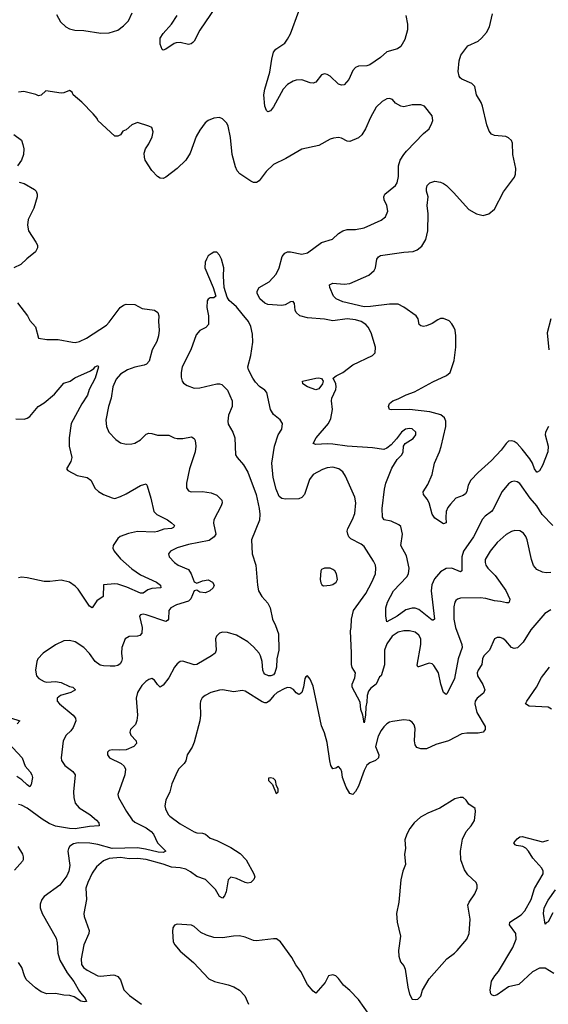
# Model space of a CAD drawing. Header units: inches. Extents: x 1649636 to 1815363, y 506543 to 641975.
# Tile 553 of 656: x 1770658 to 1774391, y 570430 to 577381. Entities that reach past the tile are written whole.
import ezdxf

# ---------------------------------------------------------------- set-up
doc = ezdxf.new("R2010")
doc.units = ezdxf.units.IN
doc.header["$MEASUREMENT"] = 0
doc.layers.add('B7577', color=7, linetype='Continuous')

msp = doc.modelspace()

# ---------------------------------------------------------------- linework, layer by layer
at = {"layer": 'B7577', "color": 5}
for points, elevation in [([(1772040.3, 577470), (1771930, 577307), (1771890.3, 577230), (1771880.5, 577219.5), (1771869.1, 577210.9), (1771850, 577206.6), (1771790, 577218.6), (1771763.2, 577216.8), (1771748, 577212), (1771690, 577172.8), (1771670, 577166.6), (1771663.7, 577170), (1771650, 577208.7), (1771649.8, 577250), (1771670, 577282.3), (1771730.6, 577349.4), (1771769.8, 577410.2)], 620), ([(1770917.3, 577417.3), (1770946.6, 577366.6), (1770982.8, 577330), (1771010, 577317.1), (1771047.3, 577307.3), (1771110, 577304.9), (1771230, 577285.7), (1771290, 577288.9), (1771350, 577305.7), (1771390, 577336.4), (1771426.4, 577373.6), (1771452.8, 577430)], 640), ([(1773383.9, 577410), (1773397.2, 577350), (1773396.5, 577310), (1773378.2, 577241.8), (1773349.2, 577190.8), (1773325.1, 577174.9), (1773250, 577153.6), (1773205.5, 577114.5), (1773130, 577062.4), (1773110, 577055.1), (1773050, 577051.8), (1773030, 577043.7), (1773010, 577021.2), (1772981.4, 576958.6), (1772950, 576922), (1772930, 576917.6), (1772910, 576924.7), (1772850, 576982.6), (1772830, 576994), (1772810, 576998), (1772789.2, 576990.8), (1772750, 576939.5), (1772730, 576932.8), (1772710, 576935.1), (1772650, 576955.1), (1772610, 576954.8), (1772590, 576947.8), (1772550, 576922.7), (1772517.8, 576890), (1772450, 576766), (1772430, 576737.2), (1772410, 576729.2), (1772400.1, 576740.1), (1772389.7, 576769.7), (1772382.4, 576850), (1772388, 576890), (1772423.8, 577010), (1772437.6, 577102.4), (1772450, 577151), (1772466.3, 577173.7), (1772530, 577215.5), (1772550, 577243), (1772570, 577280.7), (1772630, 577441)], 620), ([(1774392.2, 574510), (1774371.8, 574470), (1774369.1, 574450), (1774390.1, 574370.1), (1774387.1, 574330), (1774350, 574233.6), (1774330, 574196.2), (1774313.3, 574186.7), (1774310, 574185.6), (1774294.3, 574210), (1774279.3, 574250), (1774261.2, 574281.2), (1774207.2, 574350), (1774170, 574388.9), (1774150, 574402), (1774130, 574408.1), (1774110, 574404.6), (1774092.3, 574390), (1774058.1, 574341.9), (1773990, 574267.9), (1773895, 574185), (1773844.7, 574130), (1773825.7, 574094.3), (1773815.6, 574050), (1773805.8, 574034.2), (1773790, 574022.6), (1773737.2, 574002.8), (1773699.5, 573960.5), (1773682.3, 573937.7), (1773670.4, 573909.6), (1773667.1, 573867.1), (1773670.4, 573830), (1773650, 573822), (1773590, 573861.2), (1773570, 573889.2), (1773549.7, 573970), (1773536.3, 573996.3), (1773509.4, 574030), (1773507.5, 574047.5), (1773539.4, 574100.6), (1773570.9, 574170), (1773586.8, 574250), (1773622, 574330), (1773633.4, 574366.6), (1773667.4, 574510), (1773666.5, 574546.5), (1773658.8, 574570), (1773631.7, 574591.6), (1773553.6, 574613.6), (1773410, 574629.9), (1773286.5, 574626.5), (1773269.2, 574630), (1773262, 574650), (1773269.7, 574670.3), (1773293.2, 574690), (1773330, 574703.6), (1773386.5, 574733.5), (1773446.7, 574753.3), (1773574.9, 574825.1), (1773671.2, 574868.8), (1773698, 574890), (1773725.3, 574974.7), (1773738.3, 575070), (1773739.1, 575150), (1773732.2, 575190), (1773724, 575210), (1773710, 575233.6), (1773690, 575254.7), (1773650, 575272.4), (1773630, 575271.1), (1773610, 575263.1), (1773570, 575236.4), (1773530, 575218.5), (1773510, 575215.4), (1773490, 575219.6), (1773478.4, 575230), (1773471.1, 575270), (1773458.7, 575290), (1773370, 575351.9), (1773330, 575371.9), (1773270, 575372.9), (1773135.2, 575355.2), (1773090, 575353.5), (1772940.7, 575390), (1772893.3, 575410), (1772874.7, 575430), (1772847.8, 575490), (1772846, 575510), (1772870, 575520.5), (1772950, 575512.9), (1772990, 575517.7), (1773122.8, 575577.2), (1773160.5, 575610), (1773171.5, 575630), (1773180.5, 575690), (1773192.4, 575707.6), (1773205, 575715), (1773370, 575739.7), (1773435.6, 575744.4), (1773464.9, 575755.1), (1773498.4, 575781.6), (1773525.4, 575830), (1773539.7, 575890), (1773543.1, 576010), (1773534.5, 576070), (1773541.5, 576130), (1773531.2, 576170), (1773531.3, 576190), (1773536.2, 576210), (1773553.2, 576230), (1773590, 576240.3), (1773630, 576233.1), (1773650, 576224.6), (1773672, 576210), (1773722, 576162), (1773830, 576041.3), (1773882.8, 576010), (1773930, 575999.5), (1773970, 576010.5), (1774010, 576043), (1774073.7, 576166.3), (1774153.3, 576270), (1774160.5, 576290), (1774162.4, 576330), (1774141.6, 576430), (1774138, 576510), (1774130, 576528.7), (1774110, 576546.6), (1774090, 576555.1), (1774010, 576563.5), (1773990, 576573.3), (1773974.1, 576594.1), (1773957.5, 576637.5), (1773927, 576770), (1773916.3, 576796.3), (1773884, 576850), (1773871.3, 576910), (1773851.6, 576930), (1773780.7, 576960.7), (1773769.2, 576969.2), (1773762.3, 576982.3), (1773755.5, 577015.6), (1773761.5, 577090), (1773774.2, 577130), (1773823.1, 577196.9), (1773895.1, 577230), (1773919.7, 577250), (1773954.7, 577290), (1773976.3, 577330), (1773997, 577423)], 620), ([(1774423.5, 573810), (1774348.5, 573888.5), (1774309, 573950), (1774263.9, 574003.9), (1774190, 574107), (1774170, 574119.5), (1774150, 574122), (1774130, 574118), (1774110, 574105.2), (1774064.9, 574050), (1773999, 573921), (1773990.2, 573909.8), (1773944.3, 573875.7), (1773925.5, 573854.5), (1773862.8, 573730), (1773793.2, 573630), (1773779.8, 573590), (1773781.3, 573490), (1773770, 573482.7), (1773710, 573509.2), (1773670, 573507.6), (1773630, 573482.6), (1773586.3, 573433.7), (1773569.4, 573390.6), (1773563.6, 573350), (1773586.8, 573150), (1773578, 573142), (1773570, 573141.6), (1773476.6, 573216.6), (1773450, 573226.1), (1773430, 573227), (1773385.7, 573214.3), (1773324.2, 573170), (1773250, 573129.6), (1773243, 573170), (1773244.2, 573230), (1773255.4, 573270), (1773297.7, 573350), (1773393, 573447), (1773404.2, 573470), (1773408.2, 573510), (1773390, 573596), (1773349.4, 573670), (1773360.3, 573750), (1773350, 573802.7), (1773335.8, 573815.8), (1773280.1, 573840.1), (1773231.1, 573851.1), (1773220.4, 573870), (1773218.3, 573930), (1773233.4, 574066.6), (1773243, 574110), (1773285.6, 574214.4), (1773324.7, 574275.3), (1773356, 574310), (1773366, 574330), (1773369.3, 574370), (1773379.3, 574390), (1773436.5, 574423.5), (1773454.3, 574450), (1773454.3, 574470), (1773430, 574491.9), (1773410, 574494.8), (1773383, 574490), (1773354, 574470), (1773318.7, 574421.3), (1773280.2, 574379.8), (1773250, 574356.2), (1773230, 574347), (1773150, 574359.2), (1772970, 574371.1), (1772870, 574385.4), (1772830, 574387.3), (1772750, 574381.3), (1772730, 574389.3), (1772751.6, 574430), (1772837.7, 574530), (1772854.9, 574565.1), (1772866, 574630), (1772859.3, 574690), (1772862, 574710), (1772889.8, 574770), (1772893.6, 574790), (1772889.8, 574809.8), (1772872, 574850), (1772892.5, 574867.5), (1772940.9, 574890), (1773010, 574943.1), (1773149.5, 575010.5), (1773169.2, 575030), (1773169.5, 575070), (1773139.7, 575170), (1773119.7, 575210), (1773101.3, 575230), (1773069.6, 575250), (1773030, 575262.4), (1772970, 575268.3), (1772870, 575254.6), (1772810, 575265.6), (1772690, 575275.8), (1772637.2, 575290), (1772610, 575314), (1772603.6, 575330), (1772598, 575378), (1772590, 575392), (1772570, 575389.4), (1772532.5, 575367.5), (1772510, 575362), (1772410, 575371.2), (1772390, 575380.6), (1772354.2, 575410), (1772335.4, 575450), (1772335.9, 575464.1), (1772349.8, 575490), (1772420.3, 575530), (1772470, 575583.6), (1772490.7, 575630), (1772510.9, 575709.1), (1772530, 575733.7), (1772550, 575740.9), (1772570, 575741.5), (1772650, 575726), (1772690, 575736), (1772790, 575807), (1772867.6, 575832.4), (1772910, 575870.6), (1772939, 575890), (1772970, 575900.4), (1773030, 575899.5), (1773090, 575912), (1773210, 575964.4), (1773240.9, 575990), (1773258.4, 576030), (1773249.6, 576070), (1773231.5, 576110), (1773229.7, 576130), (1773236.9, 576150), (1773310.7, 576209.3), (1773324.7, 576230), (1773333.4, 576273.4), (1773333.7, 576350), (1773345.7, 576390), (1773369.8, 576430.2), (1773390, 576452.4), (1773510, 576577.3), (1773549.2, 576610), (1773569.3, 576650), (1773576, 576670), (1773570, 576702), (1773517.2, 576770), (1773490, 576779.3), (1773430, 576779.3), (1773370, 576766), (1773350, 576769.3), (1773311.6, 576791.6), (1773290, 576817.2), (1773270, 576823.7), (1773250, 576822), (1773216.7, 576803.3), (1773176.1, 576763.9), (1773135.5, 576690), (1773100.3, 576610), (1773073.2, 576566.8), (1773050, 576547.3), (1772990, 576521.6), (1772970, 576523.6), (1772930, 576545.1), (1772910, 576549.6), (1772875.1, 576544.9), (1772850, 576537.6), (1772770, 576493.3), (1772650, 576467.3), (1772538.2, 576401.8), (1772450, 576359.2), (1772398.3, 576310), (1772350, 576243.6), (1772330, 576231.2), (1772310, 576231.2), (1772290, 576241.3), (1772212.4, 576292.4), (1772194.8, 576314.8), (1772182.9, 576342.9), (1772159.1, 576430), (1772145.6, 576550), (1772130, 576628), (1772121.2, 576650), (1772090, 576681.2), (1772069.3, 576689.3), (1772030, 576686), (1771990, 576669.4), (1771967.3, 576652.7), (1771930, 576601.2), (1771904.5, 576555.5), (1771862.2, 576437.8), (1771830.2, 576389.8), (1771770.2, 576329.8), (1771690, 576269.4), (1771670, 576259.3), (1771650, 576262.7), (1771630, 576272.7), (1771590, 576316), (1771544.5, 576390), (1771539.5, 576410), (1771538, 576438), (1771547, 576470), (1771570, 576504), (1771593.8, 576553.8), (1771599.5, 576590), (1771590, 576619), (1771570, 576629.3), (1771490, 576654), (1771450, 576639), (1771410, 576604), (1771386.8, 576593.2), (1771370, 576569), (1771350, 576559), (1771330, 576559), (1771210, 576668), (1771204, 576684), (1771176.5, 576716.5), (1771097.5, 576797.5), (1771035.3, 576850), (1771028, 576870), (1771010, 576882), (1770970, 576864), (1770950, 576861.2), (1770842, 576878), (1770810, 576848.7), (1770790, 576844), (1770772.5, 576852.5), (1770687.1, 576872.9), (1770650, 576868)], 640), ([(1770617.3, 576570), (1770670.3, 576530.3), (1770679.9, 576499.9), (1770686, 576470), (1770685.5, 576430), (1770670.3, 576389.7), (1770642, 576350)], 640), ([(1770653.4, 576233.4), (1770690, 576223.8), (1770762.6, 576182.6), (1770774.9, 576170), (1770781.3, 576150), (1770780.3, 576130), (1770758.2, 576050), (1770718, 575970), (1770712.9, 575930), (1770719, 575890), (1770772.4, 575810), (1770782.8, 575790), (1770784.2, 575770), (1770770, 575742.4), (1770707.4, 575692.6), (1770666.7, 575653.3), (1770616.3, 575630)], 640), ([(1774410, 573479), (1774376.4, 573476.4), (1774350, 573479.8), (1774310, 573498.5), (1774287.1, 573527.2), (1774272.5, 573570), (1774241.5, 573710), (1774232.6, 573732.6), (1774214.9, 573754.9), (1774190, 573772.1), (1774155.2, 573775.2), (1774130, 573767.9), (1774093.1, 573746.9), (1774030.2, 573690), (1773980.7, 573630), (1773946, 573570), (1773944.2, 573550), (1773948.8, 573530), (1773963.1, 573510), (1774016.6, 573456.6), (1774090.1, 573350.1), (1774118.3, 573290), (1774115.8, 573270), (1774110, 573264.7), (1774094.9, 573265.1), (1774054.4, 573274.4), (1774010, 573278), (1773950, 573295.7), (1773910, 573298.8), (1773770, 573297.4), (1773748.9, 573291.1), (1773738.3, 573281.7), (1773730, 573268.7), (1773724.4, 573235.6), (1773723.8, 573150), (1773736, 573090), (1773781.1, 572970), (1773783.8, 572950), (1773755.3, 572870), (1773729.4, 572730.6), (1773676.2, 572623.8), (1773670, 572616), (1773650, 572632.3), (1773631.7, 572690), (1773614.5, 572770), (1773582.4, 572822.4), (1773570, 572833.7), (1773550, 572837.3), (1773473.2, 572813.2), (1773470, 572813.2), (1773463.8, 572823.8), (1773490.7, 572970.7), (1773489.7, 573010), (1773476.5, 573036.5), (1773450, 573057.3), (1773410, 573067.6), (1773370, 573066.8), (1773330, 573057.1), (1773288.4, 573030), (1773250, 572975.8), (1773234, 572930), (1773233.5, 572826.5), (1773210.4, 572750), (1773198.8, 572741.2), (1773175.8, 572690), (1773138.3, 572661.7), (1773120.5, 572639.5), (1773112.9, 572610), (1773110, 572562), (1773101.3, 572530), (1773100.5, 572470), (1773090, 572418), (1773081.6, 572470), (1773067.1, 572510), (1773062.3, 572562.3), (1773005.2, 572670), (1773005.1, 572690), (1773024.2, 572735.8), (1773029.6, 572770), (1773006.9, 572806.9), (1773000.3, 572830), (1773001.7, 572910), (1772993.6, 573066.4), (1772999.2, 573090), (1773000.9, 573150), (1773015.6, 573210), (1773102.4, 573330), (1773145.4, 573410), (1773169.7, 573470), (1773172.4, 573510), (1773169.7, 573530), (1773157.4, 573557.4), (1773090, 573661.6), (1773070, 573677.7), (1772996.5, 573716.5), (1772983, 573730), (1772974.3, 573750), (1772971.3, 573770), (1772976.3, 573790), (1773008.7, 573851.3), (1773024.4, 573895.6), (1773030.8, 573969.2), (1773023.5, 574010), (1772957.7, 574157.7), (1772938.9, 574190), (1772910.6, 574210.6), (1772870, 574220.8), (1772830, 574216.1), (1772795.3, 574204.7), (1772730.2, 574169.8), (1772704.2, 574135.8), (1772668.2, 574030), (1772650, 574008.4), (1772630, 573999.2), (1772535.8, 573995.8), (1772510, 574000.2), (1772490, 574015.6), (1772470, 574065.6), (1772447.2, 574150), (1772437.7, 574250), (1772456.3, 574370), (1772483.7, 574450), (1772509.8, 574490.2), (1772512.9, 574530), (1772497, 574557), (1772450, 574593.5), (1772428.1, 574628.1), (1772403.1, 574750), (1772390, 574766.3), (1772351.4, 574791.4), (1772322.6, 574822.6), (1772303.5, 574850), (1772273.1, 574910), (1772268.6, 574930), (1772289.7, 575009.7), (1772304.4, 575104.4), (1772301.7, 575161.7), (1772290, 575215.3), (1772273.6, 575250), (1772230, 575305.2), (1772190, 575352.7), (1772138, 575398), (1772122, 575422), (1772101.2, 575490), (1772096, 575570), (1772099.3, 575630), (1772083.7, 575690), (1772070, 575719), (1772050, 575739), (1772030, 575739), (1772010, 575729), (1771990, 575714), (1771976.3, 575690), (1771968, 575670), (1771964.9, 575630), (1772024.7, 575490), (1772042, 575430), (1772030, 575418), (1772003.6, 575416.4), (1771990, 575408), (1771982.8, 575397.2), (1771979.1, 575350), (1771990.6, 575290), (1771990.8, 575230), (1771972.5, 575207.5), (1771930, 575186), (1771904.2, 575155.8), (1771867.2, 575050), (1771805.3, 574930), (1771797.6, 574890), (1771798, 574858), (1771804.9, 574830), (1771814.9, 574814.9), (1771839.5, 574799.5), (1771890, 574780.4), (1771930, 574782), (1772050, 574810.4), (1772070, 574810.4), (1772084.9, 574804.9), (1772126.2, 574766.2), (1772157.4, 574690), (1772158, 574650), (1772132.2, 574590), (1772127.1, 574547.1), (1772130, 574526), (1772162, 574470), (1772178, 574430), (1772183, 574310), (1772193.4, 574290), (1772239.3, 574239.3), (1772270, 574185.5), (1772327.6, 574030), (1772349.2, 573930), (1772353.8, 573890), (1772351.8, 573848.2), (1772294, 573710), (1772299, 573610), (1772324.4, 573530), (1772336.1, 573390), (1772345.2, 573350), (1772367.8, 573310), (1772410, 573261.1), (1772426.5, 573230), (1772442.6, 573150), (1772464.2, 573104.2), (1772484.5, 573044.4), (1772487.2, 572930), (1772473.4, 572870), (1772470.8, 572809.2), (1772459.3, 572770), (1772450, 572755.1), (1772431.2, 572748.8), (1772415.3, 572750), (1772390, 572760.8), (1772381.6, 572770), (1772375.8, 572790), (1772369.9, 572850), (1772358.3, 572890), (1772348.4, 572910), (1772310, 572954.2), (1772270, 572988.8), (1772190, 573034.8), (1772124.9, 573055.1), (1772090, 573056), (1772070, 573049.3), (1772047.7, 573030), (1772041.6, 573010), (1772046.4, 572930), (1772038, 572910), (1772013.4, 572890), (1771910, 572829.7), (1771890, 572827.1), (1771810, 572851.5), (1771790, 572849.6), (1771770, 572834.5), (1771750, 572809.6), (1771710, 572734), (1771670, 572682.7), (1771650, 572669.5), (1771630, 572686.6), (1771610, 572719.3), (1771590, 572729.5), (1771570, 572723.6), (1771548.5, 572710), (1771520.4, 572679.6), (1771496.4, 572643.6), (1771488.9, 572630), (1771480.3, 572590), (1771490.2, 572470), (1771486.1, 572433.9), (1771474.7, 572405.3), (1771440.7, 572370), (1771436.3, 572350), (1771443, 572330), (1771479.3, 572290), (1771481.6, 572270), (1771463, 572250), (1771410, 572225.7), (1771363, 572223), (1771310, 572226.6), (1771290, 572222.7), (1771279.1, 572210), (1771279.1, 572190), (1771291, 572170), (1771374, 572130), (1771396.3, 572110), (1771406, 572090), (1771400.3, 572050), (1771350.4, 571910), (1771354.9, 571890), (1771412, 571792), (1771453.3, 571733.3), (1771470, 571716.9), (1771550, 571676.1), (1771586.7, 571650), (1771602, 571630), (1771631.6, 571570), (1771690.4, 571510), (1771670, 571502.4), (1771636.4, 571503.6), (1771545.9, 571525.9), (1771490, 571534), (1771310, 571530.2), (1771210, 571558.7), (1771152.2, 571567.8), (1771070.2, 571569.8), (1771037.8, 571562.2), (1771013, 571547), (1771001.6, 571530), (1770997.1, 571510), (1771012.1, 571410), (1771005.2, 571370), (1770990, 571337.6), (1770941.7, 571270), (1770830.3, 571190), (1770813.8, 571170), (1770802.6, 571137.4), (1770803.2, 571110), (1770815.4, 571070), (1770915.9, 570895.9), (1770923.1, 570863.1), (1770926.9, 570790), (1770941.9, 570741.9), (1770993.2, 570653.2), (1771039.5, 570590), (1771080.4, 570520.5), (1771120.5, 570470), (1771130.4, 570449.6), (1771113.1, 570446.9), (1771090, 570451.6), (1771041.7, 570481.7), (1771011.6, 570491.6), (1770970, 570494.2), (1770910, 570507.3), (1770850, 570503.1), (1770810, 570518.3), (1770770, 570546.9), (1770704.5, 570604.5), (1770691, 570630), (1770673.8, 570690), (1770650, 570725.7)], 660), ([(1770642.4, 575382.4), (1770712.2, 575290), (1770730, 575257.3), (1770770, 575213.4), (1770790, 575132), (1770850, 575122), (1770930, 575122.3), (1771030, 575103.2), (1771050, 575102.8), (1771079.3, 575110), (1771130, 575132), (1771270, 575225.3), (1771290, 575244.9), (1771368.2, 575350), (1771390, 575365.3), (1771410, 575371.8), (1771470.5, 575370.5), (1771522.4, 575342.4), (1771610, 575330.4), (1771634, 575314), (1771641.3, 575290), (1771637.4, 575250), (1771641.7, 575190), (1771639, 575150), (1771625.8, 575110), (1771592.8, 575050), (1771571.2, 574970), (1771553.4, 574950), (1771537.2, 574942.8), (1771470, 574928.1), (1771420.3, 574910), (1771370, 574877.6), (1771338, 574842), (1771316.5, 574790), (1771304.7, 574710), (1771285, 574650), (1771267.1, 574552.9), (1771271.3, 574510), (1771288.4, 574468.4), (1771337.1, 574417.1), (1771370, 574392.7), (1771410, 574384.4), (1771450, 574386.4), (1771470, 574392.4), (1771510, 574414.9), (1771550, 574454.4), (1771570, 574461.3), (1771590, 574460.3), (1771631.5, 574448.5), (1771710, 574447.7), (1771748.8, 574428.8), (1771770, 574423.7), (1771810, 574424), (1771870, 574434.9), (1771890, 574424.9), (1771896.9, 574410), (1771900.8, 574370), (1771897.8, 574330), (1771857.2, 574210), (1771835.3, 574110), (1771835.5, 574075.5), (1771850, 574054.8), (1771868, 574048), (1771950, 574050.3), (1772010, 574041.5), (1772050, 574024.6), (1772085.3, 573990), (1772087.4, 573970), (1772079.6, 573950), (1772028.4, 573850), (1772026.1, 573826.1), (1772042, 573750), (1772030.8, 573729.2), (1771995.9, 573704.1), (1771850, 573675.4), (1771770, 573653.2), (1771723.8, 573630), (1771708.2, 573610), (1771712.4, 573590), (1771750, 573548.8), (1771778, 573530), (1771850, 573500.2), (1771868.4, 573470), (1771890, 573412.8), (1771910, 573403.2), (1771950, 573418.4), (1771990, 573427.2), (1772019.1, 573410), (1772030.6, 573390), (1772024.9, 573370), (1772000.7, 573350), (1771970, 573334.7), (1771930, 573338.4), (1771910, 573352.9), (1771890, 573348.2), (1771867.3, 573292.7), (1771850, 573275.9), (1771764.4, 573250), (1771724.6, 573230), (1771710.2, 573209.8), (1771708.7, 573150), (1771701.7, 573138.3), (1771690, 573132.8), (1771550, 573178.5), (1771530, 573183.1), (1771510, 573179.5), (1771503.7, 573170), (1771523.6, 573090), (1771520.3, 573050), (1771505.8, 573034.1), (1771490, 573029.7), (1771430, 573027.6), (1771403.8, 573010), (1771380.3, 572950), (1771377.4, 572910), (1771380.8, 572870), (1771376.5, 572850), (1771366.3, 572833.7), (1771350, 572822.7), (1771330, 572816.4), (1771296.3, 572816.3), (1771250, 572818.3), (1771225.3, 572825.3), (1771190.8, 572850.8), (1771150, 572907.6), (1771110, 572949.6), (1771050, 572989.6), (1771010, 572998.4), (1770970, 572996.2), (1770910, 572968.2), (1770824.4, 572910), (1770786.7, 572870), (1770778.7, 572850), (1770768.8, 572790), (1770777, 572750), (1770792.4, 572730), (1770830, 572708.1), (1770850, 572704.9), (1770910, 572707.7), (1770950, 572701.1), (1771010, 572674.4), (1771032, 572670), (1771051.3, 572650), (1771018, 572630), (1770946, 572610), (1770922, 572590), (1770923, 572570), (1770939.3, 572550), (1771035.3, 572470), (1771051.7, 572450), (1771054.3, 572430), (1771035.9, 572384.1), (1771019.1, 572360.9), (1770986.7, 572330), (1770963.8, 572290), (1770950.4, 572170), (1770952.2, 572150), (1770976, 572116), (1771033.3, 572073.3), (1771049.1, 572050), (1771038.9, 571930), (1771040.6, 571890), (1771049.4, 571849.4), (1771077.5, 571817.5), (1771153.7, 571770), (1771201.3, 571730), (1771217.6, 571710), (1771218.8, 571690), (1771150, 571686.4), (1771050, 571669.5), (1771010, 571671.4), (1770910, 571687.8), (1770867, 571707), (1770817.4, 571737.4), (1770710, 571815.8), (1770670, 571836.1), (1770650, 571839.8)], 640), ([(1774408, 575270), (1774382.6, 575170), (1774393.6, 575050)], 620), ([(1770630, 574562.4), (1770690, 574560.4), (1770710, 574566.7), (1770730, 574580.4), (1770787.8, 574650), (1770830, 574674.9), (1770902.5, 574737.5), (1770970, 574814.4), (1771014, 574830), (1771047.3, 574852.7), (1771158.6, 574901.4), (1771182.3, 574917.7), (1771190, 574930.4), (1771210, 574938.8), (1771214.4, 574930), (1771191.9, 574850), (1771149.5, 574770.5), (1771137.5, 574730), (1771096.6, 574670), (1771020.6, 574530), (1771006.9, 574430), (1771006.9, 574370), (1771025.7, 574290), (1771018, 574262), (1770987.3, 574210), (1770998, 574198), (1771063.9, 574163.9), (1771134.8, 574150), (1771159.1, 574130), (1771190.3, 574070.3), (1771214.4, 574050), (1771250, 574029.1), (1771310, 574004.4), (1771330, 574001.6), (1771370, 574014.3), (1771410, 574032.8), (1771510, 574092.9), (1771550, 574104), (1771558.4, 574090), (1771582.8, 574002.7), (1771604, 573910), (1771627.4, 573887.4), (1771700.9, 573850), (1771730.3, 573830), (1771750.4, 573810), (1771743.8, 573796.2), (1771730.2, 573789.8), (1771674.8, 573785.2), (1771630, 573767.3), (1771610, 573763.9), (1771490, 573768.1), (1771425.6, 573754.4), (1771368.3, 573731.7), (1771350, 573718.4), (1771319.1, 573670), (1771316.3, 573650), (1771325.5, 573630), (1771370, 573573.7), (1771450, 573503.6), (1771510, 573462.7), (1771624.9, 573410), (1771652.4, 573390), (1771654.8, 573370), (1771590, 573364.8), (1771563.7, 573356.3), (1771530, 573332.1), (1771510, 573332.5), (1771414.6, 573374.5), (1771350, 573395.9), (1771330, 573399.2), (1771250, 573392.3), (1771247, 573310), (1771202.5, 573277.4), (1771170, 573229.6), (1771150, 573240.5), (1771070, 573359.6), (1771050, 573381.6), (1771009.7, 573409.7), (1770950, 573423), (1770870, 573414), (1770830, 573414.8), (1770710, 573441.1), (1770670, 573444.7), (1770650, 573440.5)], 620), ([(1774410, 573213.6), (1774366, 573190), (1774267, 573073), (1774213.5, 572986.5), (1774172.8, 572947.2), (1774150, 572942), (1774130, 572948), (1774090, 572996.2), (1774070, 573011.8), (1774050, 573018.4), (1774030, 573018.4), (1774010, 573009.3), (1773976.9, 572930), (1773935.3, 572890), (1773926.2, 572870), (1773921.3, 572830), (1773895.6, 572790), (1773888.1, 572770), (1773890.3, 572750), (1773928.5, 572688.5), (1773942, 572650), (1773934.1, 572625.9), (1773888.7, 572590), (1773875.3, 572570), (1773871.8, 572550), (1773886.7, 572490), (1773944.4, 572390), (1773946, 572370), (1773930.5, 572350), (1773895.1, 572344.9), (1773815.5, 572344.5), (1773781.2, 572338.8), (1773687.3, 572290), (1773595.8, 572264.2), (1773530, 572234.3), (1773490, 572232.6), (1773463, 572243), (1773450, 572261.2), (1773445.3, 572290), (1773450, 572378), (1773443.3, 572403.3), (1773430, 572420.7), (1773410, 572432.8), (1773370, 572437.4), (1773290, 572427.3), (1773270, 572420.7), (1773250, 572409.6), (1773230, 572389.6), (1773210, 572363.6), (1773190, 572322.9), (1773171.3, 572250), (1773193.8, 572190), (1773191.4, 572170), (1773170, 572152.1), (1773130, 572134), (1773110, 572117.3), (1773090, 572081.3), (1773050, 571969.6), (1773030, 571931.8), (1773010, 571912.3), (1772990, 571919.3), (1772963.1, 571963.1), (1772936.9, 572030), (1772933, 572070), (1772925.2, 572090), (1772910, 572109), (1772890, 572097.2), (1772870, 572092.7), (1772856.1, 572116.1), (1772847.7, 572147.7), (1772830, 572277.2), (1772810, 572346), (1772790, 572395.3), (1772730, 572675.3), (1772710, 572725.2), (1772690, 572748.7), (1772678, 572742), (1772670.8, 572729.2), (1772662, 572670), (1772650.5, 572630), (1772638.8, 572621.2), (1772630, 572618), (1772610, 572629.6), (1772591.9, 572651.9), (1772570, 572664.4), (1772550, 572665.3), (1772530, 572659.8), (1772476.4, 572630), (1772453.4, 572610), (1772420.3, 572570), (1772400.8, 572559.2), (1772390, 572557.3), (1772370, 572564.5), (1772250, 572639.6), (1772230, 572644.2), (1772170, 572635.1), (1772090, 572649.8), (1772070, 572648.7), (1772007.7, 572630), (1771968, 572610), (1771947.1, 572592.9), (1771935.3, 572570), (1771931.7, 572550), (1771935.5, 572470), (1771930.2, 572430.2), (1771890, 572279.6), (1771875.3, 572244.7), (1771840.3, 572190), (1771830, 572149.3), (1771818.4, 572130), (1771780.3, 572090), (1771759.5, 572050), (1771732.7, 571987.3), (1771718.7, 571930), (1771690.3, 571870), (1771683.7, 571830), (1771687, 571810), (1771706, 571770), (1771717.3, 571757.3), (1771790, 571704.4), (1771890, 571647.4), (1771910, 571641.5), (1771950, 571638.9), (1771970, 571630.3), (1772004, 571604), (1772050, 571586.9), (1772150, 571537.6), (1772215.2, 571495.2), (1772256.9, 571450), (1772311.5, 571350), (1772317.4, 571330), (1772312.2, 571310), (1772290.2, 571289.8), (1772270, 571285.4), (1772250, 571289.7), (1772190, 571318.3), (1772150, 571327), (1772130, 571309), (1772116, 571224), (1772104.9, 571195.1), (1772090, 571178.4), (1772070, 571192), (1772040.6, 571240.6), (1771970.4, 571310.4), (1771910, 571331.3), (1771865.1, 571365.1), (1771830, 571383.7), (1771790, 571394), (1771730, 571397.6), (1771670, 571419.9), (1771550, 571451.9), (1771490, 571458.5), (1771430, 571457.9), (1771370, 571466), (1771290, 571459.5), (1771250, 571443.5), (1771200, 571400), (1771170, 571356.3), (1771138.2, 571290), (1771125.8, 571250), (1771130.2, 571170), (1771111.6, 571070), (1771114.3, 571050), (1771148.9, 570950), (1771146.5, 570930), (1771111.5, 570850), (1771092.9, 570750), (1771094.9, 570710), (1771107.4, 570690), (1771134.4, 570670), (1771210, 570631.6), (1771230, 570627.7), (1771317.1, 570637.1), (1771330, 570636.5), (1771350, 570627), (1771370, 570603), (1771393, 570533), (1771433.1, 570493.1), (1771517, 570430)], 680), ([(1774414.2, 572514.2), (1774390, 572526.6), (1774254.8, 572534.8), (1774231.1, 572550), (1774238.8, 572570), (1774308, 572670), (1774343.1, 572736.9), (1774399.8, 572810)], 680), ([(1770592.8, 572452.8), (1770658, 572430), (1770639.5, 572410)], 620), ([(1770544.4, 572310), (1770675.3, 572170), (1770697.4, 572110), (1770732.8, 572070), (1770743.6, 572050), (1770747.4, 572030), (1770739, 571981), (1770730, 571966), (1770710, 571978.9), (1770674, 572014), (1770637.7, 572037.7)], 620), ([(1774430, 570648.6), (1774370, 570684.8), (1774330, 570684.1), (1774279.8, 570660.2), (1774182, 570570), (1774110, 570552.7), (1774030, 570496), (1774009.7, 570489.7), (1773994.9, 570494.9), (1773984.7, 570504.7), (1773979.3, 570530), (1773990, 570592.4), (1774012.8, 570630), (1774038.9, 570661.1), (1774141.1, 570830), (1774165.2, 570890), (1774161.7, 570930), (1774115.9, 570990), (1774120.3, 571010), (1774198.7, 571061.3), (1774226.2, 571090), (1774269.9, 571170), (1774293.4, 571246.6), (1774354.2, 571350), (1774355.3, 571370), (1774344.4, 571390), (1774281.4, 571461.4), (1774251.2, 571511.2), (1774232.1, 571532.1), (1774210, 571544.4), (1774166, 571550), (1774156.2, 571556.2), (1774148.4, 571570), (1774170, 571598.2), (1774190, 571611.9), (1774205.4, 571614.6), (1774350, 571576.3), (1774392, 571588)], 680), ([(1770645, 571545), (1770677, 571490), (1770683.1, 571470), (1770683.1, 571450), (1770678.5, 571441.5), (1770622.3, 571377.7)], 640), ([(1774423.9, 571076.1), (1774390, 571012), (1774374.9, 571005.1), (1774370, 570995.3), (1774357.8, 571070), (1774361.5, 571110), (1774390, 571165.2), (1774440.8, 571239.2)], 660), ([(1773131.6, 570351.6), (1773050, 570463.5), (1772990, 570527.6), (1772945.5, 570565.5), (1772910, 570612.4), (1772890, 570631.1), (1772870, 570637.4), (1772838.8, 570630), (1772815.6, 570584.4), (1772750, 570508.7), (1772730, 570522), (1772690, 570569.2), (1772642.2, 570662.2), (1772609.1, 570709.1), (1772580.7, 570760.7), (1772500.5, 570870), (1772471.8, 570891.8), (1772450, 570893.3), (1772330, 570878.2), (1772310, 570880.6), (1772250, 570904.9), (1772210, 570912.9), (1772168.3, 570911.7), (1772090, 570898.9), (1772030, 570901.7), (1771978, 570918), (1771937.7, 570937.7), (1771890, 570978.3), (1771870, 570989.7), (1771770, 570995.6), (1771750.4, 570989.6), (1771739.3, 570970), (1771737, 570943), (1771742.6, 570870), (1771752.4, 570850), (1771790, 570806), (1771884.8, 570724.8), (1771993, 570610), (1772034, 570590), (1772130, 570567.3), (1772170, 570552.3), (1772210, 570528.9), (1772247.2, 570490), (1772273.1, 570430)], 720)]:
    msp.add_lwpolyline(points, dxfattribs=dict(at, elevation=elevation))
for points, elevation in [([(1772750, 574768.7), (1772690, 574789.7), (1772657.2, 574810), (1772655.3, 574830), (1772750, 574851.1), (1772770, 574853), (1772790, 574847), (1772802, 574830), (1772796.5, 574810), (1772770, 574775.1)], 640), ([(1772810, 573509.6), (1772790, 573499.3), (1772784.4, 573490), (1772780.4, 573430), (1772785.1, 573405.1), (1772790.5, 573390.5), (1772803.9, 573383.9), (1772850, 573388.9), (1772870, 573394.6), (1772894, 573410), (1772902, 573430), (1772895.8, 573470), (1772882.9, 573490), (1772870, 573500.5), (1772850, 573507.8)], 680), ([(1772430, 572028.7), (1772414, 572026), (1772416, 572010), (1772442.5, 571982.5), (1772470, 571918.8), (1772484, 571930), (1772484, 571950), (1772472.3, 571972.3), (1772464, 572010), (1772450, 572024)], 720), ([(1773769.3, 571889.3), (1773730, 571879.6), (1773624.5, 571815.5), (1773539.9, 571780.1), (1773487.7, 571750), (1773443.8, 571710), (1773412.4, 571670), (1773392, 571630), (1773378.9, 571590), (1773381.5, 571530), (1773374.6, 571490), (1773383.2, 571416.8), (1773364.4, 571370), (1773350, 571308), (1773334.9, 571150), (1773319.7, 571070), (1773324, 571010), (1773346.5, 570910), (1773333.4, 570810), (1773335.5, 570770), (1773348, 570730), (1773370, 570701.7), (1773379.1, 570679.1), (1773398.4, 570550), (1773410, 570501), (1773430, 570467.3), (1773450, 570462.8), (1773470, 570466.8), (1773490, 570486.8), (1773502, 570530), (1773549, 570611), (1773675.1, 570750), (1773729.7, 570790), (1773748.4, 570810), (1773815.8, 570890), (1773833.1, 570930), (1773838.2, 571030), (1773823.5, 571130), (1773831.1, 571150), (1773872, 571210), (1773888.2, 571250), (1773889.6, 571270), (1773880.5, 571290), (1773823.8, 571343.8), (1773799.4, 571379.4), (1773773.3, 571450), (1773770.6, 571510), (1773785.3, 571594.7), (1773811.2, 571648.8), (1773847.1, 571690), (1773870, 571728), (1773877.6, 571790), (1773873.4, 571813.4), (1773830, 571844), (1773811.9, 571871.9), (1773790, 571889.2)], 720)]:
    msp.add_lwpolyline(points, close=True, dxfattribs=dict(at, elevation=elevation))

doc.saveas('drawing.dxf')
